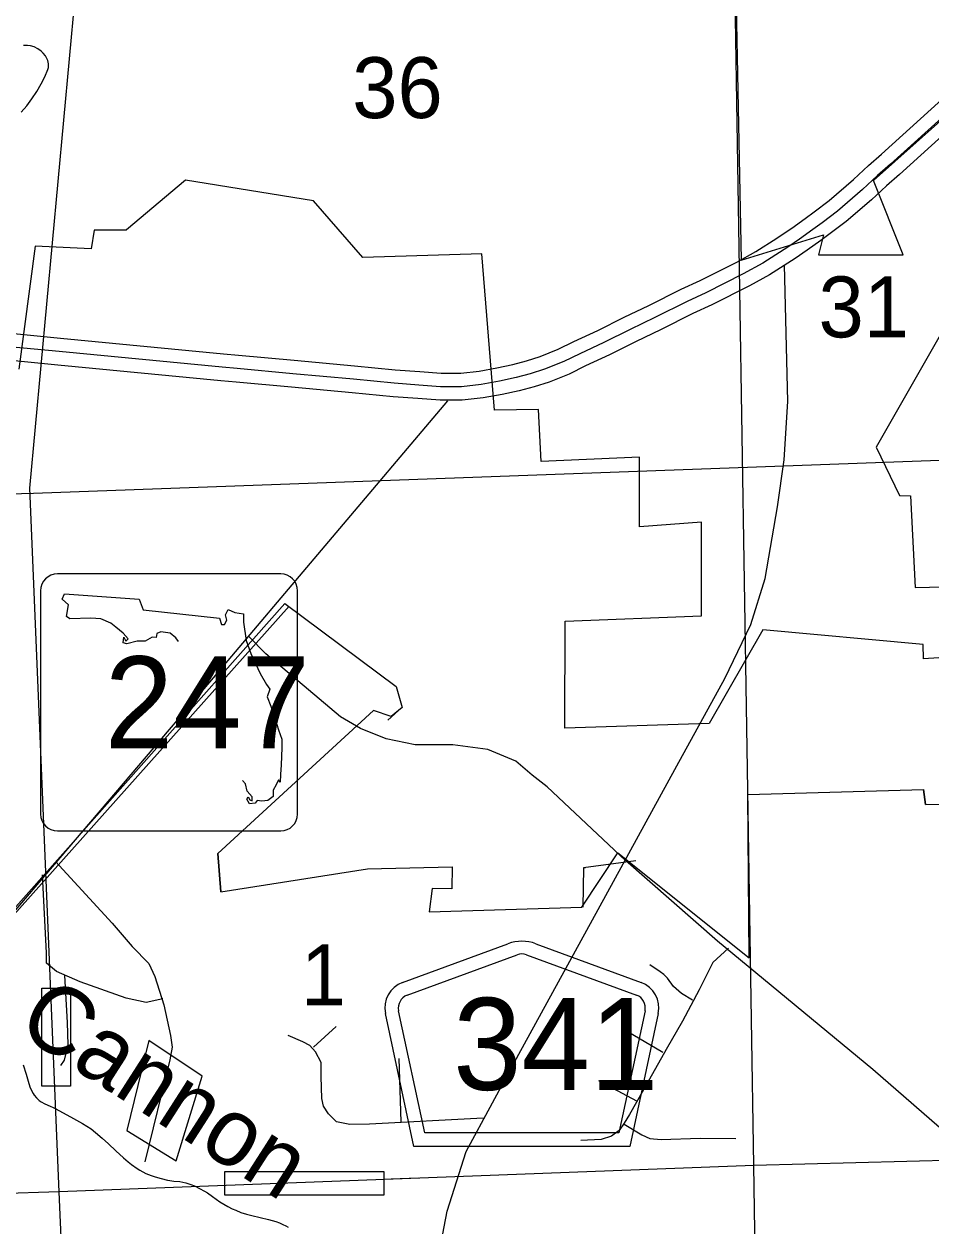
# Model space of a CAD drawing. Extents: x 2480962 to 2688785, y 277103 to 599240.
# Drawn here: x 2544505 to 2551211, y 427160 to 436042 of the extents above; entities that cross this region are included whole.
import ezdxf

# ---------------------------------------------------------------- set-up
doc = ezdxf.new("R2010")
doc.units = 0
for name, color, linetype in [('Cities Incorporated Area', 7, 'Continuous'), ('County Routes Highway Center Lines', 7, 'Continuous'), ('Lakes and Ponds', 7, 'Continuous'), ('Lakes and Ponds Text', 7, 'Continuous'), ('Level 31', 7, 'Continuous'), ('Local Roads Paved', 7, 'Continuous'), ('Narrow River Creek and Branch and Slough', 7, 'Continuous'), ('Roadshields County Roads', 7, 'Continuous'), ('Roadshields State Highways', 7, 'Continuous'), ('Section Lines', 7, 'Continuous'), ('Section Numbers', 7, 'Continuous'), ('State Routes Highway Center Lines', 7, 'Continuous'), ('Swamps', 7, 'Continuous'), ('Township and Range lines', 7, 'Continuous'), ('US Route Divided Highway Outline and Fill', 7, 'Continuous'), ('US Routes Highway Center Lines', 7, 'Continuous')]:
    doc.layers.add(name, color=color, linetype=linetype)

msp = doc.modelspace()

# ---------------------------------------------------------------- linework, layer by layer
at = {"layer": 'Cities Incorporated Area'}
for p, q in [((2549769.717, 436175.05), (2549808.561, 434297.514)), ((2545699.187, 434888.445), (2545261.384, 434521.775)), ((2546645.616, 434735.642), (2545699.187, 434888.445)), ((2547009.817, 434317.756), (2546645.616, 434735.642)), ((2545022.664, 434519.428), (2545002.215, 434380.162)), ((2545261.384, 434521.775), (2545022.664, 434519.428)), ((2544587.851, 434399.743), (2544466.961, 433492.536)), ((2545002.215, 434380.162), (2544587.851, 434399.743)), ((2547889.266, 434345.093), (2547009.817, 434317.756)), ((2547984.492, 433188.145), (2547889.266, 434345.093)), ((2548309.445, 433193.587), (2547984.492, 433188.145)), ((2548329.627, 432809.886), (2548309.445, 433193.587)), ((2549055.27, 432841.455), (2548329.627, 432809.886)), ((2549055.27, 432326.238), (2549055.27, 432841.455)), ((2549515.184, 432361.206), (2549055.27, 432326.238)), ((2549515.184, 431669.438), (2549515.184, 432361.206)), ((2543939.058, 428950.989), (2546432.04, 431760.804)), ((2546432.04, 431760.804), (2547255.191, 431146.772)), ((2548507.19, 431630.279), (2549515.184, 431669.438)), ((2548503.032, 430839.253), (2548507.19, 431630.279)), ((2549967.978, 431565.79), (2549569.796, 430872.283)), ((2551152.32, 431457.763), (2549967.978, 431565.79)), ((2547255.191, 431146.772), (2547300.754, 430992.334)), ((2547089.114, 430970.172), (2545938.588, 429911.666)), ((2547218.855, 430924.042), (2547089.114, 430970.172)), ((2547300.754, 430992.334), (2547218.855, 430924.042)), ((2549569.796, 430872.283), (2548503.032, 430839.253)), ((2549856.426, 430348.426), (2551155.462, 430385.212)), ((2549865.994, 429140.949), (2549856.426, 430348.426)), ((2551155.462, 430385.212), (2551171.034, 430275.53)), ((2551171.034, 430275.53), (2552031.381, 430294.808)), ((2545938.588, 429911.666), (2545959.4, 429628.456)), ((2548628.915, 429516.095), (2548895.755, 429916.608)), ((2548895.755, 429916.608), (2549865.994, 429140.949)), ((2545959.4, 429628.456), (2547044.049, 429800.299)), ((2547044.049, 429800.299), (2547671.486, 429815.403)), ((2547671.486, 429815.403), (2547666.915, 429651.343)), ((2547521.569, 429654.483), (2547501.315, 429482.219)), ((2547666.915, 429651.343), (2547521.569, 429654.483)), ((2547501.315, 429482.219), (2548628.915, 429516.095))]:
    msp.add_line(p, q, dxfattribs=at)
for points in [[(2549808.561, 434297.514), (2550416.753, 434484.919), (2550379.129, 434337.629), (2551004.935, 434337.271), (2550786.428, 434886.435), (2551574.074, 435587.328)], [(2551319.188, 433812.387), (2550804.853, 432915.759), (2550977.276, 432558.099), (2551058.194, 432555.691), (2551094.25, 431877.276), (2551733.236, 431892.588)], [(2551688.983, 431386.357), (2551154.345, 431351.696), (2551152.32, 431457.763)]]:
    msp.add_lwpolyline(points, dxfattribs=at)
at = {"layer": 'County Routes Highway Center Lines'}
msp.add_lwpolyline([(2547566.221, 426922.8), (2547632.504, 427270.785), (2547773.355, 427709.909), (2548162.767, 428430.735), (2548751.027, 429499.546), (2549331.002, 430560.071), (2549687.272, 431206.329), (2549877.835, 431604.026), (2549985.545, 431943.725), (2550076.684, 432473.988), (2550126.396, 432821.973), (2550151.252, 433252.811), (2550128.474, 434262.61)], dxfattribs=at)
at = {"layer": 'Lakes and Ponds'}
msp.add_lwpolyline([(2544482.883, 435392.143), (2544525.088, 435438.851), (2544563.505, 435488.958), (2544599.245, 435543.447), (2544632.333, 435599.76), (2544658.281, 435651.876), (2544680.019, 435705.291), (2544684.776, 435721.848), (2544686.362, 435748.078), (2544684.299, 435761.186), (2544680.11, 435773.898), (2544662.761, 435806.207), (2544646.265, 435827.642), (2544631.996, 435841.932), (2544607.639, 435860.18), (2544579.861, 435874.205), (2544552.203, 435882.204), (2544531.204, 435884.771), (2544499.751, 435884.161)], dxfattribs=at)
at = {"layer": 'Level 31'}
for points in [[(2544635.759, 428917.127), (2544847.581, 428917.127), (2544847.581, 428192.92), (2544635.759, 428192.92)], [(2545821.029, 428268.349), (2545427.42, 428530.755), (2545265.939, 427864.647), (2545629.271, 427642.611)], [(2545988.546, 427562.33), (2547166.08, 427562.33), (2547166.08, 427388.919), (2545988.546, 427388.919)]]:
    msp.add_lwpolyline(points, close=True, dxfattribs=at)
at = {"layer": 'Local Roads Paved'}
for p, q in [((2546645.791, 428481.055), (2546812.89, 428634.786)), ((2549229.141, 428440.951), (2548965.124, 428598.024)), ((2547294.135, 427929.628), (2547277.425, 428397.505)), ((2549035.306, 428083.359), (2548754.58, 428233.748))]:
    msp.add_line(p, q, dxfattribs=at)
for points in [[(2554561.887, 426693.806), (2554026.749, 426659.281), (2553431.193, 426633.388), (2552990.999, 426598.863), (2552870.161, 426598.863), (2552667.595, 426658.393), (2552467.174, 426764.778), (2552229.8, 427011.343), (2551989.392, 427273.905), (2551691.135, 427526.569), (2550781.398, 428316.482), (2549633.441, 429265.92), (2548951.572, 429861.476), (2548373.278, 430405.245), (2548261.072, 430491.558), (2548140.234, 430595.133), (2547933.084, 430681.445), (2547674.147, 430715.971), (2547397.947, 430715.971), (2547182.165, 430759.127), (2546992.278, 430836.808), (2546845.546, 430923.121), (2546293.146, 431389.208), (2546163.677, 431518.677)], [(2544736.438, 429854.726), (2545156.314, 429396.679), (2545305.179, 429224.912), (2545427.325, 429098.949), (2545473.129, 429003.523), (2545538.019, 428793.585), (2545587.641, 428568.378), (2545599.092, 428480.586), (2545583.824, 428388.977), (2545396.788, 427633.2)], [(2545530.385, 428839.389), (2545408.239, 428812.67), (2545259.374, 428843.206), (2544919.656, 428965.352), (2544744.072, 429041.693), (2544671.548, 429102.766), (2544671.548, 429179.107), (2544641.011, 429755.482)], [(2549713.728, 429212.948), (2549596.758, 429106.005), (2549496.499, 428905.486), (2549372.846, 428674.89), (2549252.534, 428464.345), (2549085.436, 428166.909), (2548981.834, 427983.1), (2548941.73, 427919.602), (2548904.969, 427866.131), (2548848.155, 427822.685), (2548771.289, 427799.291), (2548620.9, 427792.607)], [(2549446.369, 428828.621), (2549366.162, 428878.75), (2549306.006, 428928.88), (2549262.56, 428992.378), (2549235.825, 429019.113), (2549209.089, 429039.165), (2549132.223, 429089.295)], [(2544805.145, 429011.157), (2544824.23, 428663.805), (2544828.047, 428499.671), (2544801.328, 428385.16), (2544774.608, 428346.989)], [(2547899.033, 427956.364), (2547060.196, 427912.918), (2546913.149, 427909.576), (2546816.232, 427929.628), (2546756.076, 427989.784), (2546719.314, 428046.597), (2546705.946, 428103.411), (2546702.604, 428263.826), (2546702.604, 428367.427), (2546659.159, 428447.635), (2546619.055, 428494.423), (2546565.583, 428521.159), (2546458.64, 428567.946)], [(2548941.73, 427912.918), (2549072.068, 427832.711), (2549132.223, 427805.975), (2549215.773, 427799.291), (2549503.183, 427809.317), (2549767.199, 427805.975)]]:
    msp.add_lwpolyline(points, dxfattribs=at)
at = {"layer": 'Narrow River Creek and Branch and Slough'}
msp.add_lwpolyline([(2544498.625, 428350.068), (2544519.644, 428282.427), (2544535.395, 428229.152), (2544548.587, 428189.296), (2544560.636, 428160.609), (2544571.468, 428140.255), (2544580.847, 428125.848), (2544597.299, 428105.922), (2544606.739, 428096.835), (2544617.075, 428088.403), (2544631.692, 428078.429), (2544658.232, 428063.959), (2544699.105, 428045.867), (2544719.437, 428036.781), (2544739.34, 428026.642), (2544871.766, 427955.63), (2544937.061, 427918.347), (2544968.918, 427898.297), (2545000.035, 427876.939), (2545033.509, 427851.225), (2545081.329, 427810.069), (2545128.151, 427767.754), (2545184.226, 427715.738), (2545240.356, 427663.642), (2545273.985, 427634.829), (2545300.045, 427614.435), (2545340.87, 427585.894), (2545362.21, 427572.584), (2545384.258, 427559.938), (2545405.855, 427548.923), (2545444.497, 427532.757), (2545474.062, 427522.726), (2545519.094, 427510.038), (2545564.634, 427498.924), (2545581.679, 427495.572), (2545611.902, 427491.984), (2545657.478, 427488.041), (2545680.038, 427484.816), (2545702.242, 427479.582), (2545738.103, 427467.392), (2545764.321, 427456.63), (2545802.753, 427438.337), (2545840.356, 427418.026), (2545862.378, 427404.693), (2545899.351, 427379.211), (2545953.694, 427339.584), (2545981.613, 427320.917), (2546010.799, 427304.107), (2546044.349, 427287.549), (2546069.914, 427276.149), (2546108.947, 427260.831), (2546148.849, 427247.827), (2546189.744, 427236.962), (2546251.512, 427222.74), (2546313.123, 427207.717), (2546366.71, 427192.085), (2546393.11, 427182.881), (2546419.223, 427172.138), (2546439.941, 427161.741), (2546457.155, 427151.407)], dxfattribs=at)
at = {"layer": 'Roadshields County Roads'}
for p, q in [((2547303.377, 428959.459), (2548082.751, 429245.796)), ((2548289.664, 429245.796), (2549067.686, 428959.956)), ((2547337.862, 428865.594), (2548151.722, 429164.6)), ((2548220.693, 429164.6), (2549033.201, 428866.09)), ((2547387.348, 427747.633), (2547176.791, 428729.805)), ((2547468.182, 427847.634), (2547274.569, 428750.766)), ((2549096.494, 428751.263), (2548902.774, 427847.634)), ((2549194.272, 428730.302), (2548983.608, 427747.633)), ((2548902.774, 427847.633), (2547468.182, 427847.633)), ((2548983.608, 427747.633), (2547387.348, 427747.633))]:
    msp.add_line(p, q, dxfattribs=at)
for centre, radius, start, end in [((2548186.208, 428964.199), 300, 69.8269806, 110.1730139), ((2548186.208, 429070.735), 100, 69.8269876, 110.1729839), ((2547372.348, 428771.728), 200, 110.1729839, 192.0998896), ((2548998.716, 428772.225), 200, 347.9000917, 69.8270083), ((2547372.348, 428771.728), 100, 110.1729839, 192.0998896), ((2548998.716, 428772.224), 100, 347.9000932, 69.8269876)]:
    msp.add_arc(centre, radius, start, end, dxfattribs=at)
at = {"layer": 'Roadshields State Highways'}
for p, q in [((2546402.574, 431979.312), (2544752.574, 431979.312)), ((2544627.574, 431854.312), (2544627.574, 430204.312)), ((2546527.574, 430204.312), (2546527.574, 431854.312)), ((2544752.574, 430079.312), (2546402.574, 430079.312))]:
    msp.add_line(p, q, dxfattribs=at)
for points in [[(2545647.212, 431480.213), (2545627.511, 431505.558), (2545584.657, 431541.839), (2545515.431, 431551.734), (2545485.763, 431538.54), (2545482.467, 431508.856), (2545452.798, 431512.154), (2545400.055, 431482.47), (2545340.719, 431482.47), (2545264.9, 431462.68), (2545238.528, 431469.277), (2545241.825, 431512.154), (2545258.307, 431482.47), (2545274.789, 431498.961), (2545238.528, 431541.839), (2545182.489, 431584.716), (2545146.227, 431614.401), (2545073.705, 431647.384), (2544997.887, 431650.682), (2544842.953, 431647.384), (2544819.878, 431663.875), (2544833.064, 431749.63), (2544786.913, 431792.508), (2544803.396, 431832.087)], [(2544803.396, 431832.087), (2545357.201, 431792.508), (2545386.869, 431713.349), (2545950.564, 431650.682), (2545963.75, 431604.506), (2545986.825, 431604.506), (2546003.307, 431637.489), (2545993.418, 431677.068), (2546013.197, 431716.647), (2546062.644, 431693.56), (2546128.573, 431683.665), (2546128.573, 431620.997), (2546148.352, 431485.768), (2546181.316, 431390.118), (2546250.542, 431241.695), (2546296.692, 431162.537), (2546323.064, 431126.256), (2546303.285, 431070.185), (2546329.657, 431000.921), (2546362.622, 430905.271), (2546385.697, 430826.112), (2546412.069, 430756.849), (2546412.069, 430694.181), (2546405.476, 430568.847), (2546402.179, 430496.285), (2546398.883, 430440.214), (2546385.697, 430456.705), (2546369.215, 430420.424), (2546346.139, 430380.845), (2546346.139, 430334.669), (2546306.582, 430304.984), (2546263.728, 430298.388), (2546227.467, 430304.984), (2546214.281, 430285.195), (2546171.427, 430278.598), (2546151.648, 430314.879), (2546161.537, 430331.371), (2546174.723, 430308.283), (2546191.206, 430301.686), (2546191.206, 430331.371), (2546154.945, 430374.248), (2546141.759, 430427.021), (2546119.262, 430451.576)]]:
    msp.add_lwpolyline(points, dxfattribs=at)
for centre, start, end in [((2544752.574, 431854.312), 90, 180), ((2546402.574, 431854.312), 0, 90), ((2544752.574, 430204.312), 180, 270), ((2546402.574, 430204.312), 270, 0)]:
    msp.add_arc(centre, 125, start, end, dxfattribs=at)
at = {"layer": 'Section Lines'}
for p, q in [((2544548.441, 432612.992), (2545043.898, 437969.917)), ((2544764.095, 427412.567), (2544548.441, 432612.992)), ((2555277.423, 427747.829), (2549900.084, 427607.169)), ((2549900.084, 427607.169), (2544764.095, 427412.568)), ((2544764.095, 427412.567), (2539417.027, 427234.193)), ((2545002.726, 422150.72), (2544764.095, 427412.568))]:
    msp.add_line(p, q, dxfattribs=at)
at = {"layer": 'State Routes Highway Center Lines'}
msp.add_lwpolyline([(2547635.625, 433258.997), (2545876.069, 431179.522), (2544299.245, 429330.556), (2543386.769, 428298.017), (2541169.611, 425680.65), (2540361.189, 424744.161), (2539008.483, 423175.342), (2537223.551, 421078.247)], dxfattribs=at)
at = {"layer": 'Swamps'}
for p, q in [((2545022.664, 434519.428), (2545261.386, 434521.777)), ((2546464.02, 431740.274), (2543996.252, 428975.942)), ((2547194.494, 430896.824), (2547300.483, 430993.252)), ((2551171.034, 430275.53), (2551155.462, 430385.212)), ((2545959.4, 429628.456), (2545938.59, 429911.668)), ((2548642.14, 429805.792), (2548636.113, 429516.311)), ((2549028.158, 429859.01), (2548642.14, 429805.792)), ((2547419.227, 427513.17), (2547220.557, 427505.643))]:
    msp.add_line(p, q, dxfattribs=at)
for points in [[(2545941.079, 429877.787), (2545938.59, 429911.668)], [(2548656.672, 429807.795), (2548642.14, 429805.792)]]:
    msp.add_lwpolyline(points, dxfattribs=at)
at = {"layer": 'Township and Range lines'}
for p, q in [((2549900.084, 427607.169), (2549561.738, 448791.453)), ((2544575.103, 432575.932), (2555068.08, 432958.721)), ((2533948.829, 432287.766), (2544575.103, 432575.932)), ((2549980.395, 422318.47), (2549900.084, 427607.169))]:
    msp.add_line(p, q, dxfattribs=at)
at = {"layer": 'US Route Divided Highway Outline and Fill'}
for points in [[(2544404.453, 433756.659), (2544774.859, 433720.648), (2545979.371, 433605.851), (2546090.584, 433595.585), (2546501.863, 433557.884), (2546949.39, 433516.732), (2547250.158, 433487.681), (2547432.472, 433474.05), (2547588.127, 433462.334), (2547733.325, 433462.334), (2547869.656, 433476.769), (2548000.131, 433501.543), (2548120.147, 433526.546), (2548219.526, 433552.613), (2548319.974, 433585.016), (2548455.437, 433638.874), (2548571.097, 433695.866), (2548747.348, 433778.002), (2548942.161, 433875.409), (2549123.817, 433962.809), (2549364.632, 434083.217), (2549503.332, 434146.574), (2549775.596, 434283.551), (2549915.22, 434361.674), (2550071.308, 434460.698), (2550096.071, 434477.207), (2550181.86, 434534.399), (2550279.664, 434605.223), (2550347.34, 434654.288), (2550456.93, 434737.31), (2550636.921, 434893.752), (2550749.905, 434996.464), (2550845.938, 435080.493), (2551501.779, 435674.689)], [(2551635.818, 435526.251), (2550978.94, 434931.116), (2550883.035, 434847.199), (2550769.805, 434744.263), (2550583.058, 434581.95), (2550466.435, 434493.6), (2550397.012, 434443.268), (2550296.023, 434370.138), (2550207.011, 434310.796), (2550180.362, 434293.03), (2550017.696, 434189.834), (2549869.413, 434106.866), (2549589.855, 433966.219), (2549450.93, 433902.759), (2549211.899, 433783.244), (2549030.244, 433695.843), (2548834.326, 433597.885), (2548657.548, 433515.503), (2548536.712, 433455.96), (2548387.695, 433396.713), (2548275.641, 433360.566), (2548165.944, 433331.793), (2548039.183, 433305.385), (2547898.888, 433278.746), (2547743.884, 433262.334), (2547580.61, 433262.334), (2547417.511, 433274.61), (2547233.086, 433288.399), (2546930.619, 433317.615), (2546483.578, 433358.722), (2546072.264, 433396.426), (2545960.692, 433406.725), (2544755.695, 433521.568), (2544385.768, 433557.533)]]:
    msp.add_lwpolyline(points, dxfattribs=at)
at = {"layer": 'US Routes Highway Center Lines'}
msp.add_lwpolyline([(2551568.799, 435600.47), (2550912.439, 435005.804), (2550816.47, 434921.831), (2550703.363, 434819.007), (2550519.994, 434659.63), (2550406.887, 434573.944), (2550338.338, 434524.245), (2550238.942, 434452.268), (2550151.541, 434394.002), (2550125.835, 434376.864), (2549966.458, 434275.754), (2549822.504, 434195.208), (2549546.593, 434056.396), (2549407.781, 433992.988), (2549167.858, 433873.027), (2548986.202, 433785.626), (2548790.837, 433687.943), (2548614.322, 433605.684), (2548496.075, 433547.417), (2548353.835, 433490.864), (2548247.583, 433456.589), (2548143.046, 433429.17), (2548019.657, 433403.464), (2547884.272, 433377.758), (2547738.605, 433362.334), (2547584.369, 433362.334), (2547424.991, 433374.33), (2547241.622, 433388.04), (2546940.005, 433417.174), (2546492.72, 433458.303), (2546081.424, 433496.005), (2545970.032, 433506.288), (2544765.277, 433621.108), (2544395.111, 433657.096)], dxfattribs=at)

# ---------------------------------------------------------------- texts
at = {"layer": 'Lakes and Ponds Text'}
msp.add_text('Cannon', height=500, rotation=327.3012444, dxfattribs=at).set_placement((2544434.367, 428603.453))
at = {"layer": 'Roadshields County Roads'}
msp.add_text('341', height=680, dxfattribs=at).set_placement((2547677.963, 428165.917))
at = {"layer": 'Roadshields State Highways'}
msp.add_text('247', height=680, dxfattribs=at).set_placement((2545101.076, 430689.314))
at = {"layer": 'Section Numbers'}
for s, rotation, p in [('36', 0.099475, (2546931.811, 435346.585)), ('31', 0.0994917, (2550379.484, 433726.563)), ('1', 0.0518056, (2546551.5, 428790.135))]:
    msp.add_text(s, height=450, rotation=rotation, dxfattribs=at).set_placement(p)

doc.saveas('drawing.dxf')
